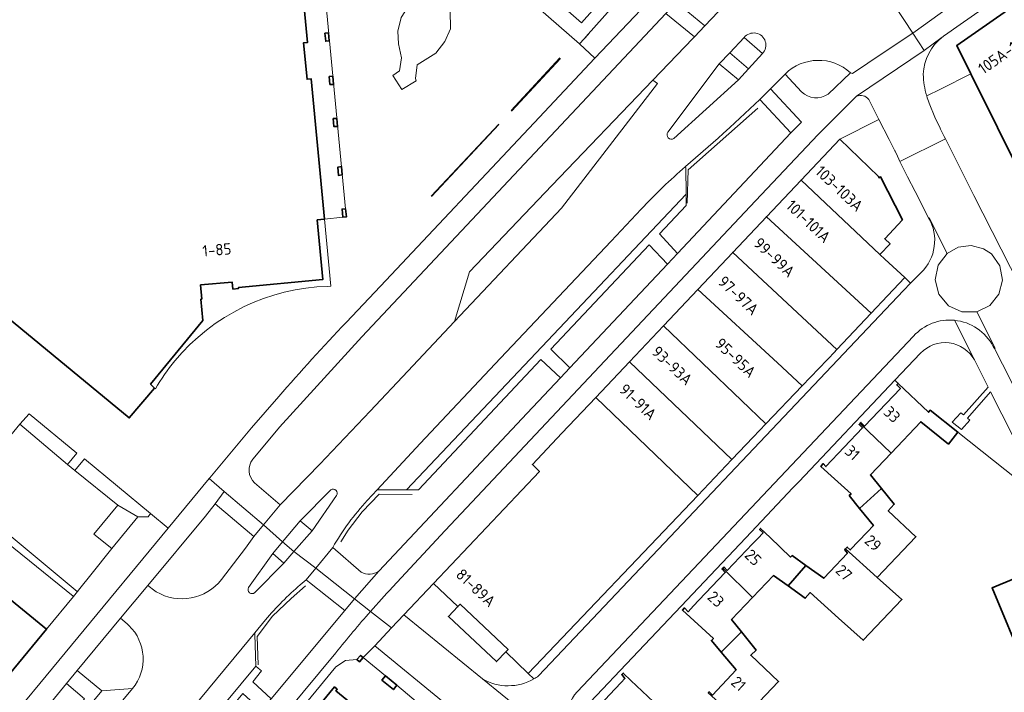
# Model space of a CAD drawing. Extents: x 150256 to 156914, y 461459 to 469481.
# Tile 385 of 656: x 155834 to 155951, y 463675 to 463755. Entities that reach past the tile are written whole.
import ezdxf
from ezdxf.enums import TextEntityAlignment as Align

# ---------------------------------------------------------------- set-up
doc = ezdxf.new("R2010")
doc.units = 0
doc.header["$LTSCALE"] = 0.75
for name, color, linetype, lineweight in [('B-RO-GR-BEPLANTING_CULTUUR_HEESTERS-GV', 251, 'CONTINUOUS', 18), ('B-RO-GR-GROENVOORZIENING-GV', 251, 'CONTINUOUS', 18), ('B-RO-GR-HAAG-GV', 251, 'CONTINUOUS', 13), ('B-RO-IE-TERREINAFSCHEIDING_KUNSTMATIG_HEKWERK-G', 251, 'IE-TERREINAFSCHEIDING-KUNSTMATIG', 18), ('B-RO-OG-BEBOUWING-GV', 6, 'CONTINUOUS', 35), ('B-RO-OG-BEBOUWING-T18', 1, 'CONTINUOUS', 18), ('B-RO-OG-TERREIN_CULTUURSCHEIDING-GV', 251, 'CONTINUOUS', 18), ('B-RO-VH-VERHARDING_ASFALT-GV', 251, 'CONTINUOUS', 18), ('B-RO-VH-VERHARDING_BETON-GV', 251, 'CONTINUOUS', 18), ('B-RO-VH-VERHARDING_BETONSTRAATSTEEN-GV', 251, 'CONTINUOUS', 18), ('B-RO-VH-VERHARDING_STRAATBAKSTEEN-GV', 251, 'CONTINUOUS', 18), ('B-RO-VH-VERHARDING_TEGEL-GV', 251, 'CONTINUOUS', 18), ('B-RO-VH-VERHARDING_TEGEL_RUBBER-GV', 251, 'CONTINUOUS', 18)]:
    doc.layers.add(name, color=color, linetype=linetype, lineweight=lineweight)
doc.styles.add('NLCS-ISO-M200-T18', font='NLCS-ISO.ttf', dxfattribs={"height": 360})
doc.linetypes.add('IE-TERREINAFSCHEIDING-KUNSTMATIG', pattern='A,4,[82,NLCS.SHX,S=0.75,R=90,X=0,Y=0],4,-2', length=10)

msp = doc.modelspace()

# ---------------------------------------------------------------- linework, layer by layer
at = {"layer": 'B-RO-GR-BEPLANTING_CULTUUR_HEESTERS-GV'}
msp.add_lwpolyline([(155947.322, 463714.893, 0.5059304), (155940.93, 463715.693)], format="xyb", dxfattribs=at)
msp.add_lwpolyline([(155940.93, 463715.693), (155937.884, 463712.471), (155938.276, 463712.101), (155941.874, 463708.667), (155942.087, 463708.901), (155945.373, 463706.307), (155953.845, 463699.536), (155954.654, 463700.39), (155949.252, 463711.08), (155946.486, 463707.976), (155946.801, 463707.728), (155945.801, 463706.606), (155944.7, 463707.475), (155945.7, 463708.597), (155946.014, 463708.349), (155948.961, 463711.656), (155947.398, 463714.75), (155947.359, 463714.819), (155947.322, 463714.893)], dxfattribs=at)
at = {"layer": 'B-RO-GR-GROENVOORZIENING-GV'}
for points in [[(155890.253, 463761.359), (155900.412, 463752.472), (155900.959, 463753.092), (155901.436, 463753.632), (155906.724, 463759.621), (155913.167, 463766.961), (155909.934, 463769.78), (155907.479, 463771.79), (155905.158, 463773.69), (155903.934, 463772.297), (155910.827, 463766.42), (155900.632, 463754.987), (155890.944, 463763.492), (155889.57, 463761.956)], [(155833.898, 463707.237), (155839.556, 463702.46), (155840.652, 463703.777), (155834.997, 463708.465)], [(155845.517, 463697.594), (155847.928, 463696.241), (155849.159, 463696.239), (155849.436, 463696.624), (155841.569, 463703.136), (155840.414, 463701.748)], [(155847.928, 463696.241), (155845.517, 463697.594), (155842.665, 463694.179), (155844.806, 463692.442)]]:
    msp.add_lwpolyline(points, close=True, dxfattribs=at)
at = {"layer": 'B-RO-GR-HAAG-GV'}
for points in [[(155907.479, 463771.79), (155905.158, 463773.69), (155903.934, 463772.297), (155910.827, 463766.42), (155900.632, 463754.987), (155890.944, 463763.492), (155889.57, 463761.956), (155890.253, 463761.359), (155900.412, 463752.472), (155900.959, 463753.092), (155901.436, 463753.632), (155906.724, 463759.621), (155913.167, 463766.961), (155909.934, 463769.78)], [(155833.898, 463707.237), (155839.556, 463702.46), (155840.652, 463703.777), (155834.997, 463708.465)], [(155847.928, 463696.241), (155849.159, 463696.239), (155849.436, 463696.624), (155841.569, 463703.136), (155840.414, 463701.748), (155845.517, 463697.594)], [(155844.806, 463692.442), (155847.928, 463696.241), (155845.517, 463697.594), (155842.665, 463694.179)]]:
    msp.add_lwpolyline(points, close=True, dxfattribs=at)
at = {"layer": 'B-RO-IE-TERREINAFSCHEIDING_KUNSTMATIG_HEKWERK-G'}
for points in [[(155901.451, 463753.619), (155900.959, 463753.092)], [(155898.069, 463750.806), (155892.275, 463744.559)], [(155898.132, 463750.738), (155892.331, 463744.486)], [(155913.183, 463733.542), (155913.318, 463737.505), (155921.589, 463744.818)], [(155890.793, 463742.929), (155882.753, 463734.354)], [(155890.815, 463742.876), (155882.795, 463734.311)], [(155872.019, 463693.265), (155872.899, 463694.652), (155874.585, 463696.799), (155876.602, 463698.906), (155880.517, 463698.871)], [(155862.206, 463678.625), (155862.09, 463681.986), (155863.935, 463684.396), (155866.137, 463686.501), (155867.85, 463688.024)]]:
    msp.add_lwpolyline(points, dxfattribs=at)
at = {"layer": 'B-RO-OG-BEBOUWING-GV'}
for points in [[(156014.24, 463771.089), (156010.045, 463777.08), (156012.499, 463778.806), (156008.756, 463784.181), (156007.419, 463786.101), (156003.25, 463792.088), (156002.907, 463792.58), (155945.218, 463752.281), (155946.902, 463748.894), (155959.627, 463723.303), (156015.746, 463757.576), (156012.44, 463763.01), (156017.536, 463766.551), (156016.674, 463767.759), (156016.383, 463768.167), (156016.318, 463768.121)], [(155870.662, 463752.842), (155870.559, 463753.783), (155870.145, 463753.744), (155870.249, 463752.797)], [(155870.747, 463747.636), (155871.171, 463747.657), (155871.075, 463748.627), (155870.653, 463748.583)], [(155871.554, 463743.601), (155871.126, 463743.587), (155871.215, 463742.648), (155871.643, 463742.662)], [(155931.334, 463741.158), (155926.72, 463736.267), (155936.096, 463727.421), (155937.312, 463728.709), (155936.681, 463729.307), (155938.766, 463731.56), (155936.17, 463736.646), (155935.991, 463736.555), (155935.914, 463736.696)], [(155872.106, 463737.886), (155871.681, 463737.828), (155871.758, 463736.835), (155872.183, 463736.893)], [(155926.72, 463736.267), (155922.615, 463731.916), (155935.061, 463720.463), (155937.002, 463722.516), (155939.052, 463724.685), (155936.696, 463726.866), (155936.096, 463727.421)], [(155872.602, 463732.871), (155872.193, 463732.832), (155872.286, 463731.847), (155872.696, 463731.888)], [(155930.969, 463716.132), (155935.061, 463720.463), (155922.615, 463731.916), (155918.606, 463727.667)], [(155923.907, 463714.54), (155926.852, 463711.817), (155930.813, 463715.91), (155930.784, 463715.937), (155930.969, 463716.132), (155918.606, 463727.667), (155914.462, 463723.274)], [(155910.365, 463718.931), (155919.634, 463710.07), (155922.544, 463707.288), (155926.852, 463711.817), (155923.907, 463714.54), (155914.462, 463723.274)], [(155918.514, 463703.048), (155921.036, 463705.701), (155922.544, 463707.288), (155919.634, 463710.07), (155910.365, 463718.931), (155906.324, 463714.648)], [(155918.514, 463703.048), (155906.324, 463714.648), (155902.319, 463710.403), (155914.453, 463698.775)], [(155933.731, 463707.317), (155937.435, 463703.804), (155940.958, 463707.523), (155944.243, 463704.869), (155945.373, 463706.307), (155942.087, 463708.901), (155941.874, 463708.667), (155938.276, 463712.101), (155938.1, 463711.921), (155938.532, 463711.5), (155934.247, 463706.996), (155933.839, 463707.45)], [(155894.313, 463677.586), (155914.453, 463698.775), (155902.319, 463710.403), (155898.314, 463706.157), (155894.802, 463702.434), (155895.628, 463701.611), (155883.05, 463688.285), (155885.947, 463685.549), (155886.209, 463685.821), (155891.914, 463680.441), (155891.652, 463680.169)], [(155937.435, 463703.804), (155933.731, 463707.317), (155933.625, 463707.186), (155934.035, 463706.791), (155929.688, 463702.198), (155929.367, 463702.561), (155929.093, 463702.209), (155930.697, 463700.747), (155932.664, 463698.954), (155932.452, 463698.75), (155933.677, 463697.232), (155936.269, 463699.604), (155934.971, 463701.204)], [(155933.677, 463697.232), (155935.332, 463695.181), (155934.576, 463694.389), (155932.567, 463692.285), (155932.216, 463692.619), (155932.024, 463692.416), (155935.781, 463689.022), (155940.37, 463693.864), (155937.093, 463696.934), (155937.793, 463697.725), (155936.269, 463699.604)], [(155762.778, 463592.597), (155777.025, 463609.922), (155805.424, 463644.457), (155837.064, 463682.854), (155821.669, 463695.483), (155814.207, 463686.386), (155816.14, 463684.801), (155818.246, 463683.078), (155753.641, 463604.084), (155753.029, 463604.603), (155752.035, 463603.405), (155751.373, 463602.608), (155753.278, 463600.423), (155761.768, 463593.429)], [(155920.952, 463686.613), (155923.455, 463689.242), (155925.179, 463688.008), (155927.3, 463690.448), (155925.674, 463691.612), (155925.462, 463691.437), (155923.061, 463693.746), (155921.923, 463694.841), (155921.802, 463694.724), (155922.211, 463694.329), (155921.578, 463693.663), (155920.953, 463693.006), (155917.956, 463689.853), (155917.577, 463690.248), (155917.442, 463690.101)], [(155927.3, 463690.448), (155925.179, 463688.008), (155927.216, 463686.549), (155927.824, 463687.223), (155931.191, 463684.18), (155934.112, 463681.54), (155938.711, 463686.375), (155935.781, 463689.022), (155932.024, 463692.416), (155931.912, 463692.297), (155932.232, 463691.904), (155930.133, 463689.664), (155929.435, 463688.92)], [(155917.226, 463680.14), (155919.641, 463682.545), (155918.47, 463684.006), (155920.952, 463686.613), (155917.442, 463690.101), (155917.334, 463689.984), (155917.713, 463689.59), (155914.597, 463686.301), (155913.958, 463685.626), (155913.306, 463684.938), (155912.868, 463685.393), (155912.625, 463685.13), (155916.313, 463681.754), (155916.07, 463681.52)], [(155961.54, 463681.721), (155957.617, 463691.184), (155949.432, 463687.791), (155953.356, 463678.328)], [(155891.652, 463680.169), (155891.914, 463680.441), (155886.209, 463685.821), (155885.947, 463685.549), (155884.823, 463684.379), (155890.528, 463678.999)], [(155919.641, 463682.545), (155917.226, 463680.14), (155919.011, 463678.009), (155918.462, 463677.427), (155916.206, 463675.031), (155915.805, 463675.417), (155915.694, 463675.301), (155919.497, 463671.832), (155924.048, 463676.632), (155920.742, 463679.763), (155921.38, 463680.376)], [(155874.684, 463679.499), (155874.387, 463679.746), (155873.937, 463679.25), (155874.261, 463678.984)], [(155877.329, 463677.314), (155876.911, 463676.805), (155878.278, 463675.68), (155878.694, 463676.187), (155878.703, 463676.197), (155877.336, 463677.322)], [(155911.049, 463673.144), (155909.351, 463674.351), (155909.2, 463674.205), (155906.515, 463676.768), (155905.602, 463677.639), (155905.42, 463677.464), (155905.798, 463677.01), (155905.335, 463676.519), (155904.627, 463675.769), (155901.573, 463672.534), (155901.146, 463672.914), (155900.951, 463672.695), (155904.637, 463669.229), (155907.221, 463671.979), (155908.895, 463670.762)], [(155857.128, 463640.775), (155856.077, 463641.64), (155877.7, 463667.927), (155879.069, 463669.591), (155878.753, 463669.852), (155878.599, 463669.665), (155871.458, 463675.54), (155871.611, 463675.726), (155871.294, 463675.986), (155848.022, 463647.696), (155848.914, 463646.963), (155848.957, 463646.927), (155846.779, 463644.315), (155854.688, 463637.809)]]:
    msp.add_lwpolyline(points, close=True, dxfattribs=at)
msp.add_lwpolyline([(155809.802, 463738.553), (155846.894, 463707.979), (155849.884, 463711.535), (155849.429, 463711.992), (155855.619, 463719.564), (155855.386, 463722.11), (155855.513, 463722.123), (155855.363, 463723.798), (155859.133, 463724.125), (155859.209, 463723.317), (155859.871, 463723.368), (155859.866, 463723.49), (155869.905, 463724.453), (155869.224, 463731.547), (155870.099, 463731.631), (155868.497, 463748.322), (155868.022, 463748.267), (155867.589, 463752.588), (155868.086, 463752.645), (155866.504, 463769.285)], dxfattribs=at)
at = {"layer": 'B-RO-OG-TERREIN_CULTUURSCHEIDING-GV'}
for points in [[(155932.605, 463749.039, 0.399742), (155924.825, 463748.883)], [(155926.789, 463746.791, 0.3667979), (155929.935, 463746.495)], [(155875.179, 463698.184, 0.0571211), (155871.085, 463692.58)], [(155874.465, 463689.624, 0.2788552), (155876.545, 463689.752)], [(155867.22, 463688.154, 0.0381418), (155863.087, 463683.976)], [(155847.274, 463675.79, 0.3911941), (155846.845, 463683.313)]]:
    msp.add_lwpolyline(points, format="xyb", dxfattribs=at)
for points in [[(155924.825, 463748.883), (155926.789, 463746.791)], [(155929.935, 463746.495), (155932.605, 463749.039)], [(155876.545, 463689.752), (155894.169, 463708.543), (155898.126, 463712.752), (155895.82, 463714.936), (155881.253, 463699.432), (155879.842, 463699.431), (155876.51, 463699.429), (155876.341, 463699.435), (155875.179, 463698.184)], [(155871.085, 463692.58), (155874.465, 463689.624)], [(155862.22, 463678.225), (155862.627, 463677.888), (155861.571, 463676.59), (155863.765, 463674.596), (155872.492, 463685.101), (155868.295, 463688.419), (155867.916, 463688.719), (155867.22, 463688.154)], [(155845.858, 463684.162), (155840.709, 463677.933), (155843.642, 463675.52), (155847.274, 463675.79)], [(155846.845, 463683.313), (155846.636, 463683.512), (155845.858, 463684.162)], [(155863.087, 463683.976), (155861.799, 463682.418), (155861.8, 463682.233), (155861.94, 463678.456), (155862.22, 463678.225)]]:
    msp.add_lwpolyline(points, dxfattribs=at)
for points in [[(155913, 463737.888), (155913.034, 463737.749), (155913.057, 463734.606), (155913.068, 463733.246), (155909.893, 463729.876), (155912.031, 463727.54), (155925.521, 463741.879), (155921.81, 463745.848), (155918.257, 463742.54), (155917.471, 463741.823), (155916.861, 463741.278)], [(155910.849, 463726.284), (155908.668, 463728.576), (155896.981, 463716.172), (155899.255, 463713.953)], [(155839.451, 463676.409), (155835.52, 463671.601), (155829.948, 463664.831), (155832.016, 463663.069), (155841.574, 463674.574)]]:
    msp.add_lwpolyline(points, close=True, dxfattribs=at)
at = {"layer": 'B-RO-VH-VERHARDING_ASFALT-GV'}
for points in [[(156094.67, 463861.937), (156090.32, 463858.864), (156084.684, 463854.945), (156077.407, 463849.873), (156069.855, 463844.607), (156062.687, 463839.6), (156052.877, 463832.738), (156040.717, 463824.237), (156029.297, 463816.257), (156025.638, 463813.698), (156020.573, 463810.156), (156010.356, 463803.031), (155999.528, 463795.463), (155993.559, 463791.291), (155985.232, 463785.461), (155977.582, 463780.116), (155968.911, 463774.059), (155960.903, 463768.46), (155952.465, 463762.564), (155944.232, 463756.8), (155940.002, 463753.746), (155941.355, 463751.7)], [(155943.776, 463753.472), (155945.644, 463754.798), (155953.868, 463760.556), (155962.307, 463766.452), (155970.314, 463772.051), (155978.985, 463778.108), (155986.636, 463783.453), (155994.962, 463789.283), (156000.932, 463793.455), (156011.758, 463801.022), (156021.976, 463808.147), (156027.042, 463811.69), (156030.701, 463814.249), (156042.12, 463822.229), (156054.281, 463830.73), (156064.091, 463837.592), (156071.258, 463842.599), (156078.808, 463847.863), (156086.084, 463852.934), (156091.723, 463856.855), (156095.054, 463859.191)], [(155914.977, 463760.675), (155918.951, 463764.787), (155922.186, 463768.178), (155920.371, 463769.879), (155917.975, 463767.454), (155917.525, 463766.946), (155916.704, 463766.094), (155906.919, 463755.749), (155902.231, 463750.761), (155895.019, 463743.087), (155876.744, 463723.648), (155872.681, 463719.353)], [(155861.575, 463703.065), (155863.976, 463705.981), (155864.744, 463706.879), (155874.535, 463717.62), (155910.675, 463756.075), (155911.911, 463757.39), (155915.292, 463754.626), (155916.878, 463756.306), (155914.543, 463758.475)], [(155878.175, 463687.853), (155884.418, 463694.581), (155902.134, 463713.44), (155920.662, 463733.129), (155928.703, 463741.648), (155933.329, 463746.242), (155941.355, 463751.7), (155940.002, 463753.746), (155936.498, 463751.394), (155932.851, 463748.947), (155932.605, 463749.039), (155929.935, 463746.495)], [(155941.355, 463751.7), (155943.513, 463753.279)], [(155919.968, 463753.228), (155922.151, 463751.325)], [(155911.623, 463741.203), (155919.276, 463748.19), (155917.007, 463750.114), (155910.903, 463741.983)], [(155926.789, 463746.791), (155924.825, 463748.883), (155923.079, 463747.126), (155926.767, 463743.182), (155925.521, 463741.879), (155912.031, 463727.54), (155910.849, 463726.284), (155899.255, 463713.953), (155898.126, 463712.752)], [(155970.189, 463689.483), (155959.092, 463711.081), (155955.236, 463718.752), (155952.694, 463723.769), (155947.276, 463734.447), (155944.486, 463739.974), (155943.883, 463741.165), (155938.482, 463738.479), (155939.391, 463736.658), (155940.282, 463734.916), (155941.881, 463731.791), (155941.942, 463731.791), (155944.089, 463727.56), (155945.413, 463728.302), (155946.924, 463728.493), (155948.395, 463728.111), (155949.338, 463727.484), (155950.342, 463726.08), (155950.667, 463724.386), (155950.244, 463722.711), (155949.155, 463721.373), (155947.604, 463720.613), (155949.804, 463716.28), (155949.703, 463716.229)], [(155947.604, 463720.613), (155945.835, 463720.591), (155944.231, 463721.333), (155943.102, 463722.693), (155942.671, 463724.409), (155943.022, 463726.146), (155944.089, 463727.56), (155941.942, 463731.791), (155941.881, 463731.791)], [(155940.966, 463725.249), (155939.748, 463724.003), (155938.903, 463723.139), (155895.53, 463677.3)], [(155949.565, 463716.494), (155949.703, 463716.229), (155949.804, 463716.28), (155947.604, 463720.613)], [(155900.104, 463675.421), (155940.096, 463717.726)], [(155949.703, 463716.229), (155950.67, 463714.374), (155955.816, 463704.202), (155963.998, 463688.142)], [(155898.126, 463712.752), (155894.169, 463708.543), (155876.545, 463689.752), (155873.676, 463686.46), (155875.562, 463684.968)], [(155864.649, 463710.516), (155861.409, 463706.816), (155856.464, 463700.856), (155856.395, 463700.773), (155858.188, 463699.248), (155862.844, 463695.288), (155864.843, 463697.661)], [(155829.948, 463664.831), (155835.52, 463671.601), (155839.451, 463676.409), (155840.709, 463677.933), (155845.858, 463684.162), (155849.111, 463688.056), (155855.934, 463696.322), (155857.108, 463697.774), (155858.188, 463699.248), (155856.395, 463700.773), (155851.532, 463694.889), (155808.541, 463642.868)], [(155864.843, 463697.661), (155861.792, 463700.257)], [(155870.857, 463699.45), (155867.202, 463695.749), (155868.618, 463694.552)], [(155868.618, 463694.552), (155871.524, 463698.749)], [(155861.814, 463687.204), (155865.265, 463690.727), (155863.937, 463691.856), (155861.066, 463687.803)], [(155875.562, 463684.968), (155873.676, 463686.46), (155872.492, 463685.101), (155863.765, 463674.596), (155862.691, 463673.303), (155862.601, 463673.194), (155855.483, 463664.614), (155854.331, 463663.225), (155843.417, 463650.067), (155842.197, 463648.598)], [(155911.575, 463658.166), (155908.498, 463660.816), (155900.573, 463667.457), (155888.862, 463676.937), (155879.511, 463684.577), (155878.044, 463683.006), (155876.076, 463680.898), (155884.654, 463673.805), (155884.805, 463673.671), (155897.164, 463663.591)], [(155842.197, 463648.598), (155836.698, 463641.968), (155838.733, 463640.627), (155841.818, 463644.349), (155855.719, 463661.11), (155871.435, 463680.046)], [(155888.862, 463676.937), (155900.573, 463667.457)]]:
    msp.add_lwpolyline(points, dxfattribs=at)
for points in [[(155922.151, 463751.325, 1.0445679), (155919.968, 463753.228)], [(155943.513, 463753.279, -0.0141712), (155943.776, 463753.472)], [(155929.935, 463746.495, -0.3667979), (155926.789, 463746.791)], [(155910.903, 463741.983, 0.8253462), (155911.623, 463741.203)], [(155941.881, 463731.791, -0.3471492), (155940.966, 463725.249)], [(155872.681, 463719.353, 0.0126291), (155864.649, 463710.516)], [(155940.096, 463717.726, -0.2369635), (155944.962, 463719.599)], [(155944.962, 463719.599, -0.2543077), (155949.565, 463716.494)], [(155861.792, 463700.257, -0.3977832), (155861.575, 463703.065)], [(155871.524, 463698.749, 0.7997225), (155870.857, 463699.45)], [(155861.066, 463687.803, 0.8218708), (155861.814, 463687.204)], [(155875.562, 463684.968, -0.0072756), (155878.175, 463687.853)], [(155871.435, 463680.046, -0.01204), (155875.562, 463684.968)], [(155895.53, 463677.3, -0.0257385), (155894.985, 463676.952)], [(155894.985, 463676.952, -0.2663723), (155888.862, 463676.937)], [(155898.764, 463671.964, -0.1624866), (155900.104, 463675.421)]]:
    msp.add_lwpolyline(points, format="xyb", dxfattribs=at)
at = {"layer": 'B-RO-VH-VERHARDING_BETON-GV'}
msp.add_lwpolyline([(155885.563, 463719.458), (155898.25, 463732.938), (155909.677, 463747.747), (155909.127, 463748.172), (155897.092, 463735.614), (155887.312, 463725.347)], close=True, dxfattribs=at)
at = {"layer": 'B-RO-VH-VERHARDING_BETONSTRAATSTEEN-GV'}
for points in [[(155937.774, 463757.127), (155940.002, 463753.746), (155944.232, 463756.8), (155952.465, 463762.564), (155960.903, 463768.46), (155968.911, 463774.059), (155977.582, 463780.116), (155985.232, 463785.461), (155993.559, 463791.291), (155999.528, 463795.463), (156010.356, 463803.031), (156020.573, 463810.156), (156025.638, 463813.698), (156029.297, 463816.257), (156040.717, 463824.237), (156052.877, 463832.738), (156062.687, 463839.6), (156069.855, 463844.607), (156077.407, 463849.873), (156084.684, 463854.945), (156090.32, 463858.864), (156094.67, 463861.937)], [(155890.944, 463763.492), (155900.632, 463754.987), (155910.827, 463766.42)], [(155932.605, 463749.039), (155932.851, 463748.947), (155936.498, 463751.394), (155940.002, 463753.746), (155937.774, 463757.127)], [(155916.878, 463756.306), (155915.292, 463754.626), (155914.053, 463753.314), (155913.851, 463753.101), (155909.127, 463748.172), (155909.677, 463747.747), (155898.25, 463732.938), (155885.563, 463719.458), (155879.992, 463713.559), (155875.503, 463708.806), (155870.269, 463703.255), (155869.573, 463702.542), (155864.843, 463697.661), (155862.844, 463695.288), (155865.094, 463693.235), (155867.202, 463695.749), (155870.857, 463699.45)], [(155943.513, 463753.279), (155941.355, 463751.7), (155933.329, 463746.242)], [(155918.249, 463751.421), (155919.968, 463753.228)], [(155910.903, 463741.983), (155917.007, 463750.114), (155918.249, 463751.421)], [(155922.151, 463751.325), (155920.494, 463749.518), (155919.276, 463748.19), (155911.623, 463741.203)], [(155913, 463737.888), (155916.861, 463741.278), (155917.471, 463741.823), (155918.257, 463742.54), (155921.81, 463745.848), (155923.079, 463747.126), (155924.825, 463748.883)], [(155934.763, 463745.86), (155935.986, 463743.466), (155937.197, 463741.096), (155937.889, 463739.754), (155937.912, 463739.708), (155938.188, 463739.136), (155938.351, 463738.764), (155938.436, 463738.57), (155938.482, 463738.479)], [(155938.482, 463738.479), (155943.883, 463741.165), (155943.739, 463741.449), (155943.291, 463742.335), (155943.242, 463742.433), (155942.639, 463743.751), (155941.94, 463745.441)], [(155907.742, 463732.818), (155904.17, 463729.016), (155891.025, 463715.093), (155881.453, 463704.934), (155876.341, 463699.435), (155876.51, 463699.429), (155879.842, 463699.431), (155895.923, 463716.457), (155913.057, 463734.606), (155913.034, 463737.749), (155913, 463737.888)], [(155875.179, 463698.184), (155876.341, 463699.435), (155881.453, 463704.934), (155891.025, 463715.093), (155904.17, 463729.016), (155907.742, 463732.818)], [(155895.53, 463677.3), (155938.903, 463723.139), (155939.748, 463724.003), (155939.052, 463724.685), (155937.002, 463722.516), (155935.061, 463720.463)], [(155935.061, 463720.463), (155930.969, 463716.132), (155930.784, 463715.937), (155930.813, 463715.91), (155926.852, 463711.817), (155922.544, 463707.288), (155921.036, 463705.701), (155918.514, 463703.048), (155914.453, 463698.775), (155894.313, 463677.586), (155894.985, 463676.952)], [(155947.322, 463714.893), (155944.962, 463719.599)], [(155940.096, 463717.726), (155900.104, 463675.421)], [(155900.958, 463673.411), (155903.854, 463676.476), (155904.523, 463677.184), (155910.314, 463683.31), (155913.181, 463686.343), (155913.818, 463687.017), (155920.176, 463693.742), (155920.798, 463694.4), (155925.766, 463699.654), (155926.491, 463700.421), (155937.884, 463712.471), (155940.93, 463715.693)], [(155825.468, 463700.036), (155840.705, 463687.339), (155840.724, 463687.323), (155841.031, 463687.707), (155842.317, 463689.32), (155844.806, 463692.442), (155842.665, 463694.179), (155845.517, 463697.594), (155840.414, 463701.748), (155839.556, 463702.46), (155833.898, 463707.237), (155831.007, 463703.756)], [(155871.524, 463698.749), (155868.618, 463694.552), (155866.452, 463692.081), (155869.058, 463690.111), (155871.085, 463692.58)], [(155861.066, 463687.803), (155863.937, 463691.856), (155865.094, 463693.235), (155862.844, 463695.288), (155861.687, 463693.871), (155860.689, 463692.494), (155857.864, 463688.767)], [(155874.465, 463689.624), (155871.085, 463692.58), (155869.058, 463690.111)], [(155867.22, 463688.154), (155867.916, 463688.719), (155869.058, 463690.111), (155866.452, 463692.081), (155865.265, 463690.727), (155861.814, 463687.204)], [(155869.058, 463690.111), (155873.676, 463686.46), (155876.545, 463689.752)], [(155850.097, 463687.31), (155849.918, 463687.416), (155849.111, 463688.056), (155845.858, 463684.162), (155846.636, 463683.512), (155846.845, 463683.313)], [(155835.437, 463650.449), (155836.016, 463651.229), (155849.257, 463667.245), (155860.304, 463680.61), (155861.799, 463682.418), (155863.087, 463683.976)], [(155847.274, 463675.79), (155842.84, 463670.445), (155831.657, 463656.988), (155819.297, 463641.951), (155808.77, 463629.239), (155798.886, 463617.33), (155790.659, 463607.365), (155788.64, 463604.954), (155788.257, 463604.522), (155786.947, 463602.963), (155786.341, 463602.242), (155784.595, 463600.188), (155783.191, 463598.732), (155778.004, 463593.629), (155774.107, 463589.782), (155772.261, 463587.939), (155768.743, 463584.505)]]:
    msp.add_lwpolyline(points, dxfattribs=at)
for points in [[(155919.968, 463753.228, -1.0445679), (155922.151, 463751.325)], [(155941.253, 463748.855, -0.2223612), (155943.513, 463753.279)], [(155924.825, 463748.883, -0.399742), (155932.605, 463749.039)], [(155941.653, 463746.283, -0.0677071), (155941.253, 463748.855)], [(155933.329, 463746.242, -0.3582779), (155934.763, 463745.86)], [(155941.94, 463745.441, -0.0223926), (155941.653, 463746.283)], [(155911.623, 463741.203, -0.8253462), (155910.903, 463741.983)], [(155913, 463737.888, 0.0255602), (155907.742, 463732.818)], [(155907.742, 463732.818, -0.0255602), (155913, 463737.888)], [(155944.962, 463719.599, 0.2369635), (155940.096, 463717.726)], [(155940.93, 463715.693, -0.5059304), (155947.322, 463714.893)], [(155870.857, 463699.45, -0.7997225), (155871.524, 463698.749)], [(155871.085, 463692.58, -0.0571211), (155875.179, 463698.184)], [(155876.545, 463689.752, -0.2788552), (155874.465, 463689.624)], [(155857.864, 463688.767, -0.3766004), (155850.097, 463687.31)], [(155861.814, 463687.204, -0.8218708), (155861.066, 463687.803)], [(155863.087, 463683.976, -0.0381418), (155867.22, 463688.154)], [(155846.845, 463683.313, -0.3911941), (155847.274, 463675.79)], [(155894.985, 463676.952, 0.0257385), (155895.53, 463677.3)], [(155900.104, 463675.421, 0.1624866), (155898.764, 463671.964)]]:
    msp.add_lwpolyline(points, format="xyb", dxfattribs=at)
for points in [[(155944.089, 463727.56), (155943.022, 463726.146), (155942.671, 463724.409), (155943.102, 463722.693), (155944.231, 463721.333), (155945.835, 463720.591), (155947.604, 463720.613), (155949.155, 463721.373), (155950.244, 463722.711), (155950.667, 463724.386), (155950.342, 463726.08), (155949.338, 463727.484), (155948.395, 463728.111), (155946.924, 463728.493), (155945.413, 463728.302)], [(155835.437, 463650.449), (155835.615, 463650.489), (155839.183, 463650.996), (155839.293, 463651.13), (155861.94, 463678.456), (155861.8, 463682.233), (155861.799, 463682.418), (155860.304, 463680.61), (155849.257, 463667.245), (155836.016, 463651.229)], [(155843.642, 463675.52), (155832.216, 463661.713), (155812.672, 463638.112), (155790.109, 463610.809), (155790.659, 463607.365), (155798.886, 463617.33), (155808.77, 463629.239), (155819.297, 463641.951), (155831.657, 463656.988), (155842.84, 463670.445), (155847.274, 463675.79)]]:
    msp.add_lwpolyline(points, close=True, dxfattribs=at)
at = {"layer": 'B-RO-VH-VERHARDING_STRAATBAKSTEEN-GV'}
for points in [[(155849.994, 463711.429), (155849.884, 463711.535), (155846.894, 463707.979), (155809.802, 463738.553), (155809.051, 463739.169), (155805.917, 463741.725), (155805.43, 463746.977), (155808.012, 463750.111), (155808.63, 463750.861), (155839.199, 463787.968), (155842.796, 463785.024), (155842.913, 463785.151)], [(155872.681, 463719.353), (155876.744, 463723.648), (155895.019, 463743.087), (155902.231, 463750.761), (155900.412, 463752.472), (155890.253, 463761.359), (155889.57, 463761.956), (155890.944, 463763.492), (155889.786, 463764.51), (155888.415, 463762.979), (155881.293, 463769.22), (155882.628, 463770.797), (155885.563, 463774.107), (155884.069, 463775.422), (155881.119, 463772.115), (155879.754, 463770.594), (155872.604, 463776.866), (155873.965, 463778.413), (155872.784, 463779.441), (155871.441, 463777.892), (155865.085, 463783.464), (155866.444, 463784.984), (155865.3, 463786.022)], [(155917.944, 463767.811), (155916.889, 463769.097), (155915.259, 463770.742), (155913.724, 463772.101), (155912.571, 463773.121), (155910.307, 463775.125), (155907.479, 463771.79), (155909.934, 463769.78), (155913.167, 463766.961), (155906.724, 463759.621), (155901.436, 463753.632), (155900.959, 463753.092), (155900.412, 463752.472), (155902.231, 463750.761), (155906.919, 463755.749), (155916.704, 463766.094), (155917.525, 463766.946), (155917.975, 463767.454)], [(155866.504, 463769.285), (155869.089, 463769.54), (155872.602, 463732.871), (155872.696, 463731.888), (155872.286, 463731.847), (155870.099, 463731.631), (155870.866, 463723.645), (155870.508, 463723.638)], [(155861.792, 463700.257), (155864.843, 463697.661), (155869.573, 463702.542), (155870.269, 463703.255), (155875.503, 463708.806), (155879.992, 463713.559), (155885.563, 463719.458), (155887.312, 463725.347), (155897.092, 463735.614), (155909.127, 463748.172), (155913.851, 463753.101), (155914.053, 463753.314), (155910.675, 463756.075), (155874.535, 463717.62), (155864.744, 463706.879), (155863.976, 463705.981), (155861.575, 463703.065)], [(155831.007, 463703.756), (155833.898, 463707.237), (155834.997, 463708.465), (155840.652, 463703.777), (155839.556, 463702.46), (155840.414, 463701.748), (155841.569, 463703.136), (155849.436, 463696.624), (155851.532, 463694.889), (155856.395, 463700.773), (155856.464, 463700.856), (155861.409, 463706.816), (155864.649, 463710.516)], [(155814.146, 463682.376), (155816.14, 463684.801), (155814.207, 463686.386), (155813.781, 463686.735), (155824.405, 463699.584), (155824.423, 463699.569), (155840.226, 463686.795), (155840.266, 463686.763), (155840.724, 463687.323), (155840.705, 463687.339), (155825.468, 463700.036), (155825.298, 463700.144), (155825.058, 463700.34), (155823.74, 463701.419), (155815.684, 463691.843), (155812.66, 463688.154)], [(155857.108, 463697.774), (155855.934, 463696.322), (155849.111, 463688.056), (155849.918, 463687.416), (155850.097, 463687.31)], [(155857.864, 463688.767), (155860.689, 463692.494), (155861.687, 463693.871), (155857.108, 463697.774)]]:
    msp.add_lwpolyline(points, dxfattribs=at)
for points in [[(155878.205, 463748.723), (155878.989, 463749.251), (155879.252, 463750.808), (155878.886, 463752.464), (155878.816, 463753.969), (155879.202, 463755.611), (155879.978, 463756.843), (155881.555, 463758.094), (155883.911, 463758.656), (155884.448, 463757.752), (155885.035, 463756.451), (155885.077, 463754.258), (155884.41, 463752.76), (155883.327, 463751.378), (155881.095, 463749.979), (155880.891, 463748.368), (155880.99, 463748.086), (155879.287, 463747.039)], [(155851.532, 463694.889), (155849.436, 463696.624), (155849.159, 463696.239), (155847.928, 463696.241), (155844.806, 463692.442), (155842.317, 463689.32), (155841.031, 463687.707), (155840.724, 463687.323), (155840.266, 463686.763), (155837.064, 463682.854), (155805.424, 463644.457), (155777.025, 463609.922), (155779.643, 463607.769), (155808.541, 463642.868)]]:
    msp.add_lwpolyline(points, close=True, dxfattribs=at)
for points in [[(155870.508, 463723.638, 0.2167624), (155852.322, 463714.781)], [(155864.649, 463710.516, -0.0126291), (155872.681, 463719.353)], [(155852.322, 463714.781, 0.04184), (155849.994, 463711.429)], [(155861.575, 463703.065, 0.3977832), (155861.792, 463700.257)], [(155850.097, 463687.31, 0.3766004), (155857.864, 463688.767)]]:
    msp.add_lwpolyline(points, format="xyb", dxfattribs=at)
at = {"layer": 'B-RO-VH-VERHARDING_TEGEL-GV'}
for points in [[(156095.054, 463859.191), (156091.723, 463856.855), (156086.084, 463852.934), (156078.808, 463847.863), (156071.258, 463842.599), (156064.091, 463837.592), (156054.281, 463830.73), (156042.12, 463822.229), (156030.701, 463814.249), (156027.042, 463811.69), (156021.976, 463808.147), (156011.758, 463801.022), (156000.932, 463793.455), (155994.962, 463789.283), (155986.636, 463783.453), (155978.985, 463778.108), (155970.314, 463772.051), (155962.307, 463766.452), (155953.868, 463760.556), (155945.644, 463754.798), (155943.776, 463753.472)], [(155941.653, 463746.283), (155943.291, 463747.098), (155946.902, 463748.894), (155945.218, 463752.281), (156002.907, 463792.58), (156005.232, 463794.204), (156007.056, 463791.627), (156011.503, 463794.72), (156009.797, 463797.148), (156010.288, 463797.492), (156014.962, 463800.764), (156014.904, 463800.848), (156014.996, 463800.912), (156018.726, 463803.504), (156019.88, 463804.306), (156019.87, 463804.335), (156020.318, 463804.573), (156026.993, 463809.401)], [(155971.558, 463691.006), (155971.235, 463691.643), (155967.498, 463699.009), (155966.89, 463700.208), (155966.582, 463700.816), (155964.127, 463705.654), (155963.049, 463707.772), (155962.774, 463708.317), (155953.313, 463726.913), (155956.367, 463728.394), (155961.295, 463718.401), (155961.86, 463718.82), (155959.627, 463723.303), (155946.902, 463748.894), (155943.291, 463747.098), (155941.653, 463746.283)], [(155933.329, 463746.242), (155928.703, 463741.648), (155920.662, 463733.129), (155902.134, 463713.44), (155884.418, 463694.581), (155878.175, 463687.853)], [(155931.334, 463741.158), (155935.986, 463743.466), (155934.763, 463745.86)], [(155941.94, 463745.441), (155942.639, 463743.751), (155943.242, 463742.433), (155943.291, 463742.335), (155943.739, 463741.449), (155943.883, 463741.165), (155944.486, 463739.974), (155947.276, 463734.447), (155952.694, 463723.769), (155955.236, 463718.752), (155959.092, 463711.081), (155970.189, 463689.483)], [(155941.881, 463731.791), (155940.282, 463734.916), (155939.391, 463736.658), (155938.482, 463738.479), (155938.436, 463738.57), (155938.351, 463738.764), (155938.188, 463739.136), (155937.912, 463739.708), (155937.889, 463739.754), (155937.197, 463741.096), (155935.986, 463743.466), (155931.334, 463741.158), (155935.914, 463736.696), (155935.991, 463736.555), (155936.17, 463736.646), (155938.766, 463731.56), (155936.681, 463729.307), (155937.312, 463728.709), (155936.096, 463727.421), (155936.696, 463726.866), (155939.052, 463724.685)], [(155875.562, 463684.968), (155878.044, 463683.006), (155879.511, 463684.577), (155883.05, 463688.285), (155895.628, 463701.611), (155894.802, 463702.434), (155898.314, 463706.157), (155902.319, 463710.403), (155906.324, 463714.648), (155910.365, 463718.931), (155914.462, 463723.274), (155918.606, 463727.667), (155922.615, 463731.916), (155926.72, 463736.267), (155931.334, 463741.158)], [(155939.052, 463724.685), (155939.748, 463724.003), (155940.966, 463725.249)], [(155944.962, 463719.599), (155947.322, 463714.893), (155947.359, 463714.819), (155947.398, 463714.75), (155948.961, 463711.656), (155946.014, 463708.349), (155945.7, 463708.597), (155944.7, 463707.475), (155945.801, 463706.606), (155946.801, 463707.728), (155946.486, 463707.976), (155949.252, 463711.08), (155954.654, 463700.39), (155955.699, 463698.322), (155959.004, 463691.782), (155962.867, 463683.782), (155965.609, 463675.68), (155972.035, 463657.209), (155973.391, 463653.131), (155983.418, 463623.276)], [(155963.998, 463688.142), (155955.816, 463704.202), (155950.67, 463714.374), (155949.703, 463716.229), (155949.565, 463716.494)], [(155891.652, 463680.169), (155890.528, 463678.999), (155884.823, 463684.379), (155885.947, 463685.549), (155883.05, 463688.285), (155879.511, 463684.577), (155888.862, 463676.937)], [(155873.937, 463679.25), (155874.387, 463679.746), (155874.684, 463679.499), (155876.076, 463680.898), (155878.044, 463683.006), (155875.562, 463684.968)], [(155884.805, 463673.671), (155884.654, 463673.805), (155876.076, 463680.898), (155874.684, 463679.499), (155877.329, 463677.314), (155877.336, 463677.322), (155878.703, 463676.197), (155878.694, 463676.187), (155881.758, 463673.626), (155882.162, 463673.351), (155883.897, 463671.739), (155882.832, 463670.568), (155883.57, 463669.902), (155885.515, 463668.306)], [(155871.435, 463680.046), (155855.719, 463661.11), (155841.818, 463644.349), (155838.733, 463640.627), (155841.276, 463638.519), (155841.684, 463638.181), (155843.231, 463640), (155846.131, 463643.555), (155846.222, 463643.666), (155846.779, 463644.315), (155848.957, 463646.927), (155848.914, 463646.963), (155848.018, 463647.692), (155846.951, 463648.56), (155855.342, 463658.782), (155871.435, 463678.4), (155872.578, 463679.138), (155873.937, 463679.25)], [(155894.985, 463676.952), (155894.313, 463677.586), (155891.652, 463680.169)]]:
    msp.add_lwpolyline(points, dxfattribs=at)
for points in [[(155915.292, 463754.626), (155911.911, 463757.39), (155910.675, 463756.075), (155914.053, 463753.314)], [(155919.968, 463753.228), (155918.249, 463751.421), (155920.494, 463749.518), (155922.151, 463751.325)], [(155919.276, 463748.19), (155920.494, 463749.518), (155918.249, 463751.421), (155917.007, 463750.114)], [(155923.079, 463747.126), (155921.81, 463745.848), (155925.521, 463741.879), (155926.767, 463743.182)], [(155910.849, 463726.284), (155912.031, 463727.54), (155909.893, 463729.876), (155913.068, 463733.246), (155913.057, 463734.606), (155895.923, 463716.457), (155879.842, 463699.431), (155881.253, 463699.432), (155895.82, 463714.936), (155898.126, 463712.752), (155899.255, 463713.953), (155896.981, 463716.172), (155908.668, 463728.576)], [(155858.188, 463699.248), (155857.108, 463697.774), (155861.687, 463693.871), (155862.844, 463695.288)], [(155865.094, 463693.235), (155866.452, 463692.081), (155868.618, 463694.552), (155867.202, 463695.749)], [(155866.452, 463692.081), (155865.094, 463693.235), (155863.937, 463691.856), (155865.265, 463690.727)], [(155869.058, 463690.111), (155867.916, 463688.719), (155868.295, 463688.419), (155872.492, 463685.101), (155873.676, 463686.46)], [(155843.417, 463650.067), (155841.209, 463651.923), (155852.114, 463665.138), (155854.331, 463663.225), (155855.483, 463664.614), (155853.256, 463666.526), (155860.375, 463675.209), (155862.601, 463673.194), (155862.691, 463673.303), (155863.765, 463674.596), (155861.571, 463676.59), (155862.627, 463677.888), (155862.22, 463678.225), (155861.94, 463678.456), (155839.293, 463651.13), (155842.197, 463648.598)], [(155790.109, 463610.809), (155812.672, 463638.112), (155832.216, 463661.713), (155843.642, 463675.52), (155840.709, 463677.933), (155839.451, 463676.409), (155841.574, 463674.574), (155832.016, 463663.069), (155829.948, 463664.831), (155828.656, 463663.286), (155830.716, 463661.54), (155812.906, 463639.952), (155810.892, 463641.684), (155809.589, 463640.086), (155811.607, 463638.392), (155790.556, 463612.965), (155788.602, 463614.638), (155787.335, 463613.102)]]:
    msp.add_lwpolyline(points, close=True, dxfattribs=at)
for points in [[(155943.513, 463753.279, 0.2223612), (155941.253, 463748.855)], [(155943.776, 463753.472, 0.0141712), (155943.513, 463753.279)], [(155941.253, 463748.855, 0.0677071), (155941.653, 463746.283)], [(155934.763, 463745.86, 0.3582779), (155933.329, 463746.242)], [(155941.653, 463746.283, 0.0223926), (155941.94, 463745.441)], [(155940.966, 463725.249, 0.3471492), (155941.881, 463731.791)], [(155949.565, 463716.494, 0.2543077), (155944.962, 463719.599)], [(155878.175, 463687.853, 0.0072756), (155875.562, 463684.968)], [(155875.562, 463684.968, 0.01204), (155871.435, 463680.046)], [(155888.862, 463676.937, 0.2663723), (155894.985, 463676.952)]]:
    msp.add_lwpolyline(points, format="xyb", dxfattribs=at)
at = {"layer": 'B-RO-VH-VERHARDING_TEGEL_RUBBER-GV'}
msp.add_lwpolyline([(155878.205, 463748.723), (155879.287, 463747.039), (155880.99, 463748.086), (155880.891, 463748.368), (155881.095, 463749.979), (155883.327, 463751.378), (155884.41, 463752.76), (155885.077, 463754.258), (155885.035, 463756.451), (155884.448, 463757.752), (155883.911, 463758.656), (155881.555, 463758.094), (155879.978, 463756.843), (155879.202, 463755.611), (155878.816, 463753.969), (155878.886, 463752.464), (155879.252, 463750.808), (155878.989, 463749.251)], close=True, dxfattribs=at)

# ---------------------------------------------------------------- texts
at = {"layer": 'B-RO-OG-BEBOUWING-T18', "style": 'NLCS-ISO-M200-T18'}
for s, rotation, p in [('105A-107M', 34.9, (155951.353, 463751.687)), ('103-103A', 316.7, (155931.275, 463735.266)), ('101-101A', 316.7, (155927.604, 463731.375)), ('1-85', 4.9, (155857.31, 463727.982)), ('99-99A', 316.7, (155923.554, 463727.083)), ('97-97A', 316.7, (155919.282, 463722.554)), ('95-95A', 316.3, (155918.946, 463715.138)), ('93-93A', 316.7, (155911.416, 463714.216)), ('91-91A', 316.7, (155907.347, 463709.904)), ('33', 316.5, (155937.539, 463708.4)), ('31', 317.7, (155932.829, 463703.84)), ('29', 317.9, (155935.288, 463693.106)), ('25', 315.2, (155921.03, 463691.393)), ('81-89A', 316.7, (155888.084, 463687.791)), ('27', 316.5, (155931.823, 463689.58)), ('23', 317.5, (155916.603, 463686.433)), ('21', 317.6, (155919.306, 463676.378))]:
    msp.add_text(s, height=1.35, rotation=rotation, dxfattribs=at).set_placement(p, align=Align.MIDDLE)

doc.saveas('drawing.dxf')
